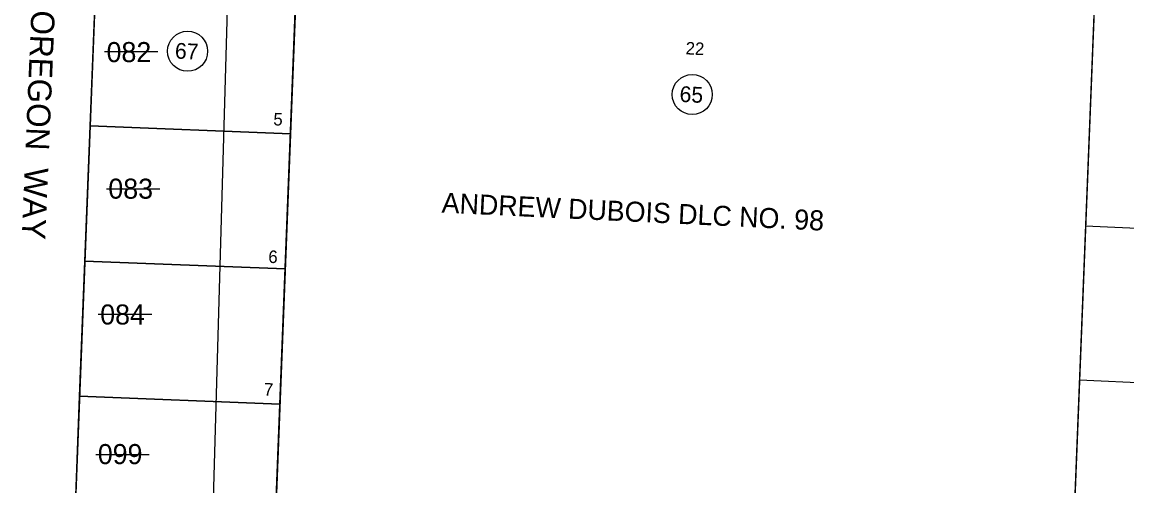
# Model space of a CAD drawing. Extents: x 7581380 to 7602708, y 543740 to 556109.
# Drawn here: x 7590784.7 to 7591225.9, y 549699.7 to 549884.9 of the extents above; entities that cross this region are included whole.
import ezdxf

# ---------------------------------------------------------------- set-up
doc = ezdxf.new("R2010")
doc.units = 0
for name, color, linetype in [('E_RDWY_ROAD_NameTx', 7, 'Continuous'), ('E_SURV_BNDRY_CROW', 7, 'Continuous'), ('E_SURV_BNDRY_GovDLCLineTx', 7, 'Continuous'), ('E_SURV_BNDRY_GovSixSectLine', 7, 'Continuous'), ('E_SURV_BNDRY_Property', 7, 'Continuous'), ('E_SURV_BNDRY_SubdivisionTx', 7, 'Continuous'), ('P_RW_FILE_AreaShapeRemain', 7, 'Continuous'), ('P_RW_FILE_NumTx', 7, 'Continuous')]:
    doc.layers.add(name, color=color, linetype=linetype)

msp = doc.modelspace()

# ---------------------------------------------------------------- linework, layer by layer
at = {"layer": 'E_SURV_BNDRY_CROW'}
msp.add_line((7590823.42, 550138.02), (7590793.72, 549377.29), dxfattribs=at)
at = {"layer": 'E_SURV_BNDRY_GovSixSectLine'}
msp.add_line((7590840.88, 548985.04), (7590878.09, 550287.75), dxfattribs=at)
at = {"layer": 'E_SURV_BNDRY_Property'}
for p, q in [((7590903.34, 550134.23), (7590877.11, 549462.62)), ((7591221.8, 550119.1), (7591199.56, 549556.63)), ((7590891.86, 549840.33), (7590811.92, 549843.45)), ((7591409, 549793.89), (7591209.32, 549803.44)), ((7590889.75, 549786.37), (7590809.81, 549789.49)), ((7591329.7, 549736.11), (7591206.89, 549741.99)), ((7590887.65, 549732.41), (7590807.71, 549735.54))]:
    msp.add_line(p, q, dxfattribs=at)
at = {"layer": 'E_SURV_BNDRY_SubdivisionTx'}
for centre in [(7590850.8, 549873.25), (7591052.3, 549855.96)]:
    msp.add_circle(centre, 8, dxfattribs=at)
at = {"layer": 'P_RW_FILE_AreaShapeRemain'}
msp.add_lwpolyline([(7590877.11, 549462.62), (7590903.23, 550131.64), (7590913.23, 550131.36), (7591127.83, 550118.26), (7591126.28, 550092.81), (7591135.26, 550092.26), (7591137.12, 550122.71), (7591221.78, 550118.54), (7591199.56, 549556.63), (7591319.41, 549553.3), (7591279.45, 548554.14)], dxfattribs=at)
for points in [[(7590814.03, 549897.41), (7590893.97, 549894.29), (7590891.86, 549840.33), (7590811.92, 549843.45)], [(7590809.81, 549789.49), (7590811.92, 549843.45), (7590891.86, 549840.33), (7590889.75, 549786.37)], [(7590809.81, 549789.49), (7590889.75, 549786.37), (7590887.65, 549732.41), (7590807.71, 549735.54)], [(7590807.71, 549735.54), (7590887.65, 549732.41), (7590885.54, 549678.46), (7590805.6, 549681.58)]]:
    msp.add_lwpolyline(points, close=True, dxfattribs=at)
at = {"layer": 'P_RW_FILE_NumTx'}
for p, q in [((7590817.58, 549873.12), (7590838.89, 549873.12)), ((7590818.37, 549818.34), (7590839.67, 549818.34)), ((7590815.17, 549768.33), (7590836.48, 549768.33)), ((7590814.11, 549712.32), (7590835.41, 549712.32))]:
    msp.add_line(p, q, dxfattribs=at)

# ---------------------------------------------------------------- texts
at = {"layer": 'E_RDWY_ROAD_NameTx'}
msp.add_text('OREGON  WAY', height=9.4, rotation=267.5782, dxfattribs=at).set_placement((7590788.45, 549889.7))
at = {"layer": 'E_SURV_BNDRY_GovDLCLineTx'}
msp.add_text('ANDREW DUBOIS DLC NO. 98', height=8, rotation=357.2931, dxfattribs=at).set_placement((7590952.14, 549808.83))
at = {"layer": 'E_SURV_BNDRY_SubdivisionTx'}
for s, height, p in [('67', 6.3, (7590845.65, 549870.33)), ('22', 5, (7591049.56, 549872.01)), ('65', 6.3, (7591047.15, 549853.04)), ('5', 5, (7590884.96, 549843.69)), ('6', 5, (7590882.95, 549788.79)), ('7', 5, (7590881.2, 549735.86))]:
    msp.add_text(s, height=height, rotation=357.3113, dxfattribs=at).set_placement(p)
at = {"layer": 'P_RW_FILE_NumTx'}
for s, p in [('082', (7590818.46, 549868.9)), ('083', (7590819.17, 549814.38)), ('084', (7590815.92, 549764.15)), ('099', (7590814.96, 549708.43))]:
    msp.add_text(s, height=8, dxfattribs=at).set_placement(p)

doc.saveas('drawing.dxf')
